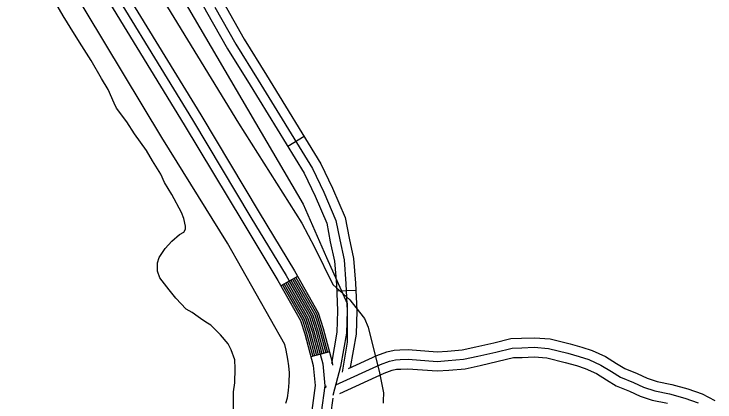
# Model space of a CAD drawing. Extents: x 3161665 to 3199565, y 885729 to 911164.
# Drawn here: x 3182035 to 3183131, y 895619 to 896225 of the extents above; entities that cross this region are included whole.
import ezdxf

# ---------------------------------------------------------------- set-up
doc = ezdxf.new("R2010")
doc.units = 0
for name, color, linetype in [('V-LEVE-TOET', 7, 'Continuous'), ('V-ROAD-CNTR', 7, 'Continuous'), ('V-SITE-VEGE', 7, 'Continuous'), ('V-TOPO-SHOR', 7, 'Continuous')]:
    doc.layers.add(name, color=color, linetype=linetype)

msp = doc.modelspace()

# ---------------------------------------------------------------- linework, layer by layer
at = {"layer": 'V-LEVE-TOET'}
for points in [[(3182460.1, 895616.9), (3182462.8, 895625.4), (3182464.3, 895636.9), (3182465.5, 895649.4), (3182465.9, 895664.2), (3182464.9, 895675.5), (3182463.3, 895685.6), (3182460.4, 895700), (3182458.3, 895708.4), (3182369.2, 895867.1), (3182266.3, 896032.1), (3182117.4, 896279.9), (3182062.4, 896363.2), (3182043.1, 896403.5), (3182041, 896411.1), (3182037.9, 896428.2), (3182036, 896443.5), (3182035.5, 896456.6), (3182035.7, 896466.6), (3182067.6, 896686.7), (3182145.8, 897083.2), (3182220, 897466.6), (3182316.2, 897950.5), (3182366.4, 898162.3)], [(3182361, 897417.7), (3182289.4, 897055), (3182190.7, 896632), (3182166.6, 896507.4), (3182162.3, 896478.6), (3182161.8, 896462.9), (3182162.7, 896449.7), (3182165.1, 896437.7), (3182177.6, 896403.6), (3182242.7, 896289.9), (3182386.2, 896054.3), (3182485, 895898.4), (3182504.7, 895860.6), (3182533.5, 895802.3), (3182560, 895778.2), (3182575.4, 895759.2), (3182582.9, 895749.4), (3182588.5, 895735.6), (3182606.3, 895664.2), (3182612.6, 895633), (3182612.4, 895620.5)], [(3182612.4, 895620.5), (3182612.4, 895616.7)]]:
    msp.add_lwpolyline(points, dxfattribs=at)
at = {"layer": 'V-ROAD-CNTR'}
for p, q in [((3182488.5, 896033.7), (3182463, 896018)), ((3182478.5, 895814.9), (3182452.4, 895800.1)), ((3182569.5, 895793.2), (3182539.5, 895791.8)), ((3182528.2, 895697), (3182499.2, 895689.3)), ((3182522.6, 895640.7), (3182523.1, 895644.2))]:
    msp.add_line(p, q, dxfattribs=at)
for points in [[(3182186, 897012.1), (3182128.5, 896707.1), (3182101.9, 896553.8), (3182092.4, 896498.4), (3182091.5, 896433.3), (3182116.3, 896348.5), (3182137.8, 896319.4), (3182301.4, 896052), (3182392.7, 895899.5), (3182447.6, 895808.6), (3182483.2, 895746), (3182489.6, 895725.4), (3182502.9, 895675.6), (3182505.8, 895644.3), (3182500.6, 895605.6), (3182497, 895594.9), (3182368.5, 895279), (3182366.1, 895266.6)], [(3182282.7, 897008.6), (3182257.5, 896893.8), (3182235.4, 896779.7), (3182207.7, 896614.4), (3182205.9, 896574.9), (3182206.5, 896528.4), (3182213.2, 896496.9), (3182222.8, 896462.8), (3182239.3, 896417.4), (3182253.9, 896385.3), (3182284.4, 896325.6), (3182314.1, 896269.1), (3182336.3, 896228.5), (3182369.1, 896170.4), (3182404.2, 896113.7), (3182488.5, 895976.3), (3182505.9, 895940.5), (3182523.9, 895898.2), (3182529.6, 895868.9), (3182536.1, 895838.6), (3182539, 895802.3), (3182541, 895761.1), (3182540, 895728), (3182531.2, 895678.8)], [(3182199.2, 897001.1), (3182143.3, 896704.4), (3182116.6, 896551.2), (3182107.3, 896497), (3182106.5, 896435.3), (3182130, 896355.3), (3182150.2, 896327.8), (3182314.3, 896059.8), (3182405.5, 895907.2), (3182460.5, 895816.2), (3182497, 895752), (3182504, 895729.6), (3182517.7, 895678.2), (3182520.9, 895644), (3182515.3, 895602.1)], [(3182214.9, 897003.6), (3182158, 896701.8), (3182131.4, 896548.7), (3182122.3, 896495.6), (3182121.5, 896437.4), (3182143.6, 896362), (3182162.7, 896336.2), (3182327.1, 896067.5), (3182418.4, 895914.9), (3182473.4, 895823.7), (3182510.8, 895758), (3182518.4, 895733.8), (3182532.5, 895680.9), (3182532.9, 895676.2)], [(3182283.3, 896869.5), (3182264.9, 896774.4), (3182237.6, 896611.3), (3182235.9, 896574.4), (3182236.5, 896531.7), (3182242.3, 896504), (3182251.4, 896472), (3182267.1, 896428.8), (3182280.9, 896398.4), (3182311.1, 896339.4), (3182340.5, 896283.3), (3182362.5, 896243), (3182394.9, 896185.7), (3182429.7, 896129.5), (3182514.9, 895990.7), (3182533.2, 895952.9), (3182552.7, 895907.1), (3182559, 895874.9), (3182565.9, 895842.9), (3182568.9, 895804.2), (3182571, 895761.4), (3182570, 895724.9), (3182560.6, 895672.6)], [(3182349.4, 896235.7), (3182382, 896178.1), (3182417, 896121.6), (3182501.7, 895983.5), (3182519.6, 895946.7), (3182538.3, 895902.6), (3182544.3, 895871.9), (3182551, 895840.8), (3182554, 895803.3), (3182556, 895761.2), (3182555, 895726.4), (3182545.7, 895674.4), (3182533.6, 895628.7)], [(3182457.6, 895803.1), (3182488.7, 895748.4), (3182495.4, 895727.1), (3182505, 895690.9)], [(3182460.2, 895804.5), (3182491.5, 895749.6), (3182498.3, 895727.9), (3182507.9, 895691.6)], [(3182462.8, 895806), (3182494.2, 895750.8), (3182501.1, 895728.8), (3182510.8, 895692.4)], [(3182465.4, 895807.5), (3182497, 895752), (3182504, 895729.6), (3182513.7, 895693.2)], [(3182468, 895809), (3182499.7, 895753.2), (3182506.9, 895730.4), (3182516.6, 895694)], [(3182470.6, 895810.5), (3182502.5, 895754.4), (3182509.8, 895731.3), (3182519.5, 895694.7)], [(3182473.2, 895811.9), (3182505.3, 895755.6), (3182512.7, 895732.1), (3182522.4, 895695.5)], [(3182475.9, 895813.4), (3182508, 895756.8), (3182515.5, 895732.9), (3182525.3, 895696.3)], [(3182455, 895801.6), (3182485.9, 895747.2), (3182492.5, 895726.3), (3182502.1, 895690.1)], [(3182558.1, 895671.2), (3182602.2, 895691.3), (3182617.9, 895697.3), (3182629.4, 895699.7), (3182638.1, 895700.1), (3182651.3, 895700.7), (3182696.7, 895697.2), (3182712.4, 895698.4), (3182735.6, 895700.5), (3182757, 895705.1), (3182784.8, 895711.4), (3182811.7, 895718), (3182828.1, 895718.3), (3182848.5, 895719.2), (3182872.8, 895717.4), (3182904.2, 895709.4), (3182922.7, 895704.4), (3182938.6, 895699.3), (3182959.3, 895689.6), (3182976.7, 895679), (3182989.9, 895671), (3183009.1, 895663.1), (3183024.7, 895655.8), (3183040.1, 895650.7), (3183063, 895646.2), (3183088, 895639.3), (3183110.3, 895631.4), (3183130.5, 895621)], [(3182538.1, 895645.5), (3182607.9, 895677.4), (3182622.1, 895682.8), (3182631.3, 895684.8), (3182638.8, 895685.1), (3182651, 895685.7), (3182696.7, 895682.2), (3182713.6, 895683.5), (3182737.9, 895685.6), (3182760.3, 895690.5), (3182788.3, 895696.8), (3182813.6, 895703), (3182828.6, 895703.3), (3182848.3, 895704.2), (3182870.3, 895702.5), (3182900.4, 895694.9), (3182918.4, 895690), (3182933.2, 895685.3), (3182952.2, 895676.3), (3182969, 895666.2), (3182983.1, 895657.6), (3183003.1, 895649.4), (3183019.1, 895641.8), (3183036.3, 895636.1), (3183059.6, 895631.6), (3183083.5, 895625), (3183104.3, 895617.6)], [(3182544.3, 895631.9), (3182613.7, 895663.6), (3182626.4, 895668.4), (3182633.2, 895669.8), (3182639.5, 895670.1), (3182650.8, 895670.7), (3182696.7, 895667.2), (3182714.9, 895668.5), (3182740.1, 895670.7), (3182763.6, 895675.8), (3182791.7, 895682.3), (3182815.5, 895688.1), (3182829.1, 895688.3), (3182848.1, 895689.2), (3182867.9, 895687.7), (3182896.6, 895680.4), (3182914.2, 895675.6), (3182927.7, 895671.3), (3182945.2, 895663.1), (3182961.2, 895653.4), (3182976.3, 895644.1), (3182997, 895635.7), (3183013.5, 895627.9), (3183032.4, 895621.6), (3183056.1, 895616.9)], [(3182533.4, 895624.9), (3182530, 895598.7)]]:
    msp.add_lwpolyline(points, dxfattribs=at)
at = {"layer": 'V-SITE-VEGE'}
for p, q in [((3182112.2, 896222.4), (3182100.9, 896242.1)), ((3182130, 896193.4), (3182112.2, 896222.4)), ((3182141.2, 896175.5), (3182130, 896193.4)), ((3182156.2, 896152.1), (3182141.2, 896175.5)), ((3182172.2, 896124), (3182156.2, 896152.1)), ((3182182.5, 896107.1), (3182172.2, 896124)), ((3182191.9, 896085.6), (3182182.5, 896107.1)), ((3182195.6, 896078.1), (3182191.9, 896085.6)), ((3182211.6, 896056.5), (3182195.6, 896078.1)), ((3182223.7, 896037.8), (3182211.6, 896056.5)), ((3182242.5, 896011.5), (3182223.7, 896037.8)), ((3182251.9, 895995.6), (3182242.5, 896011.5)), ((3182265, 895975), (3182251.9, 895995.6)), ((3182270.6, 895961.8), (3182265, 895975)), ((3182281.9, 895943.1), (3182270.6, 895961.8)), ((3182296.9, 895915), (3182281.9, 895943.1)), ((3182300.6, 895905.6), (3182296.9, 895915)), ((3182303.4, 895893.4), (3182300.6, 895905.6)), ((3182303.4, 895888.7), (3182303.4, 895893.4)), ((3182281.9, 895870), (3182294.1, 895880.3)), ((3182294.1, 895880.3), (3182300.6, 895884)), ((3182300.6, 895884), (3182303.4, 895888.7)), ((3182271.6, 895858.7), (3182281.9, 895870)), ((3182262.2, 895844.7), (3182271.6, 895858.7)), ((3182259.4, 895836.2), (3182262.2, 895844.7)), ((3182259.4, 895823.1), (3182259.4, 895836.2)), ((3182263.1, 895812.8), (3182259.4, 895823.1)), ((3182278.1, 895794), (3182263.1, 895812.8)), ((3182288.4, 895780.9), (3182278.1, 895794)), ((3182304.4, 895764), (3182288.4, 895780.9)), ((3182313.7, 895758.4), (3182304.4, 895764)), ((3182323.1, 895751.9), (3182313.7, 895758.4)), ((3182326.9, 895749.1), (3182323.1, 895751.9)), ((3182335.3, 895743.4), (3182326.9, 895749.1)), ((3182342.8, 895738.7), (3182335.3, 895743.4)), ((3182357.8, 895723.7), (3182342.8, 895738.7)), ((3182370, 895709.7), (3182357.8, 895723.7)), ((3182374.7, 895700.3), (3182370, 895709.7)), ((3182380.3, 895684.4), (3182374.7, 895700.3)), ((3182381.2, 895671.3), (3182380.3, 895684.4)), ((3182380.3, 895648.8), (3182381.2, 895671.3)), ((3182378.4, 895634.7), (3182380.3, 895648.8)), ((3182378.4, 895603.8), (3182378.4, 895634.7))]:
    msp.add_line(p, q, dxfattribs=at)
at = {"layer": 'V-TOPO-SHOR'}
msp.add_lwpolyline([(3182838.4, 898976.3), (3182780.8, 898877.2), (3182729.6, 898745.5), (3182614, 898416.9), (3182537.8, 898205.6), (3182519.4, 898145.6), (3182448.2, 897801.2), (3182330.8, 897233.6), (3182192.3, 896561.7), (3182189.6, 896525.2), (3182201.1, 896427.3), (3182229.7, 896367.2), (3182487.2, 895928), (3182523.5, 895844.4), (3182556, 895772.6), (3182555.9, 895712.5), (3182547.9, 895665.6)], dxfattribs=at)

doc.saveas('drawing.dxf')
